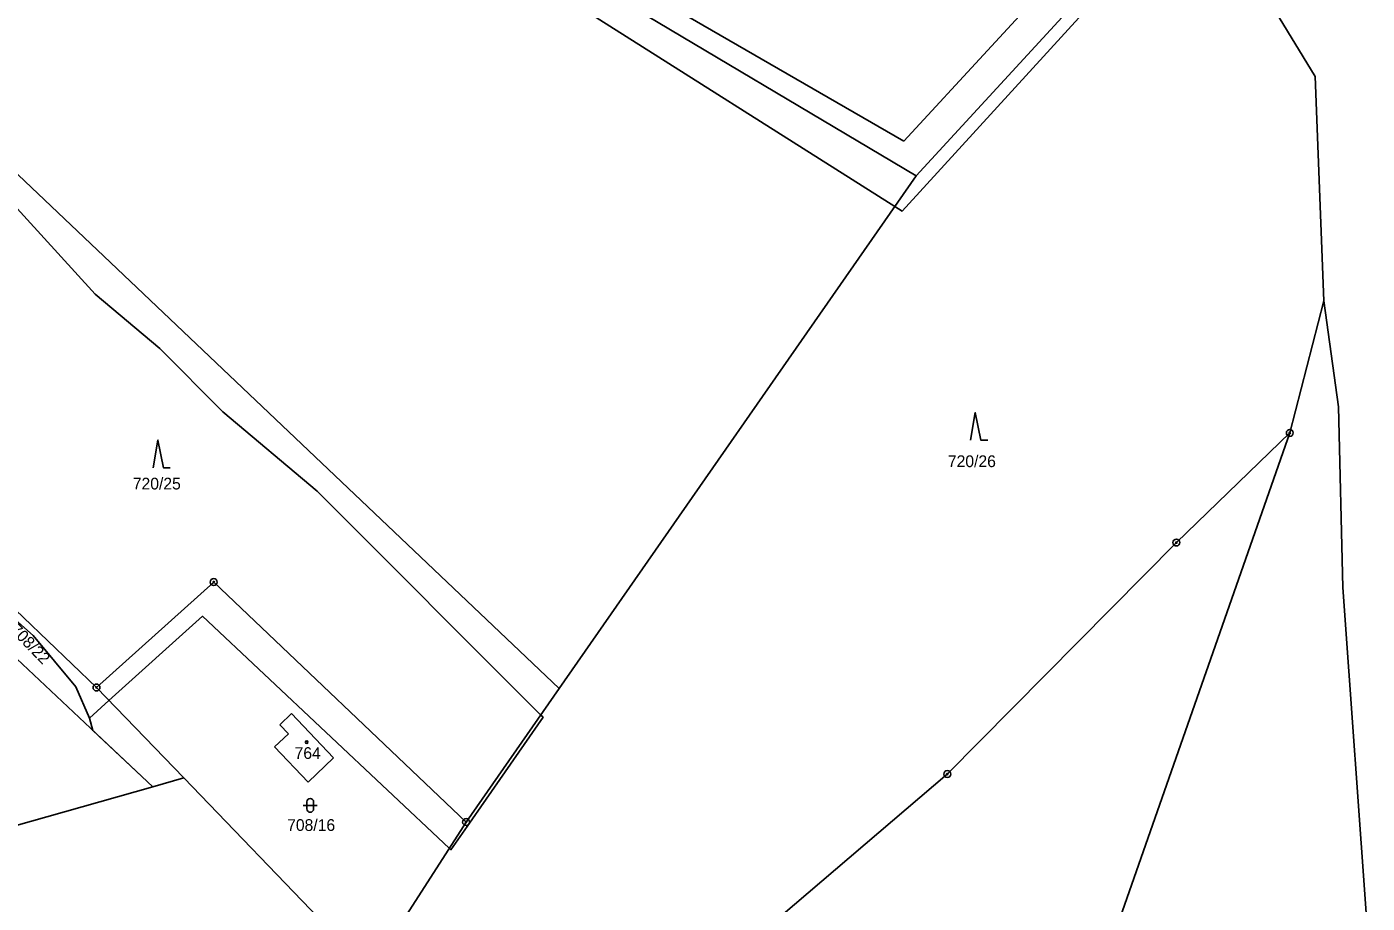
# Model space of a CAD drawing. Extents: x -439246 to -433691, y -1130252 to -1121148.
# Drawn here: x -436950.7 to -436756.5, y -1125413.5 to -1125286.5 of the extents above; entities that cross this region are included whole.
import ezdxf

# ---------------------------------------------------------------- set-up
doc = ezdxf.new("R2010")
doc.units = 0
for name, color, linetype in [('Vrstva 1', 7, 'Continuous'), ('Vrstva 18', 7, 'Continuous'), ('Vrstva 19', 7, 'Continuous'), ('Vrstva 24', 7, 'Continuous'), ('Vrstva 25', 7, 'Continuous'), ('Vrstva 3', 7, 'Continuous'), ('Vrstva 37', 7, 'Continuous'), ('Vrstva 52', 7, 'Continuous'), ('Vrstva 6', 7, 'Continuous')]:
    doc.layers.add(name, color=color, linetype=linetype)

msp = doc.modelspace()

# ---------------------------------------------------------------- linework, layer by layer
at = {"layer": 'Vrstva 1'}
for points in [[(-436781.78, -1125264.53), (-436821.83, -1125308.09)], [(-436823.6, -1125303.08), (-436799.35, -1125276.76)], [(-436865.87, -1125278.66), (-436823.6, -1125303.08)], [(-436821.83, -1125308.09), (-436867.66, -1125280.81)], [(-436767.68, -1125345.36), (-436804.38, -1125450.21)], [(-436784.11, -1125361.24), (-436767.68, -1125345.36)], [(-436940.57, -1125382.24), (-436965.32, -1125358.57)], [(-436817.3, -1125394.78), (-436784.11, -1125361.24)], [(-436969.39, -1125361.84), (-436932.42, -1125396.62)], [(-436940.57, -1125382.24), (-436923.58, -1125366.97)], [(-436923.58, -1125366.97), (-436887.02, -1125401.73)], [(-436940.57, -1125382.24), (-436927.94, -1125395.35)], [(-436914.02, -1125387.64), (-436912.32, -1125386.02)], [(-436912.32, -1125386.02), (-436906.21, -1125392.42)], [(-436912.77, -1125388.95), (-436914.02, -1125387.64)], [(-436914.76, -1125390.85), (-436912.77, -1125388.95)], [(-436909.9, -1125395.94), (-436914.76, -1125390.85)], [(-436906.21, -1125392.42), (-436909.9, -1125395.94)], [(-436932.42, -1125396.62), (-436927.94, -1125395.35)], [(-436927.94, -1125395.35), (-436907.12, -1125416.96)], [(-436843.38, -1125417.06), (-436817.3, -1125394.78)], [(-436965.4, -1125405.95), (-436932.42, -1125396.62)], [(-436887.02, -1125401.73), (-436896.49, -1125416.46)]]:
    msp.add_lwpolyline(points, dxfattribs=at)
at = {"layer": 'Vrstva 24'}
for centre, radius in [((-436767.68, -1125345.36), 0.5), ((-436767.68, -1125345.36), 0.1), ((-436784.11, -1125361.24), 0.5), ((-436784.11, -1125361.24), 0.1), ((-436923.58, -1125366.97), 0.5), ((-436923.58, -1125366.97), 0.1), ((-436940.57, -1125382.24), 0.5), ((-436940.57, -1125382.24), 0.1), ((-436817.3, -1125394.78), 0.5), ((-436817.3, -1125394.78), 0.1), ((-436887.02, -1125401.73), 0.5), ((-436887.02, -1125401.73), 0.1)]:
    msp.add_circle(centre, radius, dxfattribs=at)
at = {"layer": 'Vrstva 25'}
for p, q in [((-436910.61, -1125399.32), (-436908.61, -1125399.32)), ((-436910.11, -1125399.82), (-436910.11, -1125398.82)), ((-436909.11, -1125398.82), (-436909.11, -1125399.82))]:
    msp.add_line(p, q, dxfattribs=at)
for points in [[(-436813.95, -1125346.4), (-436813.25, -1125342.4), (-436812.45, -1125346.4), (-436811.45, -1125346.4)], [(-436932.38, -1125350.4), (-436931.68, -1125346.4), (-436930.88, -1125350.4), (-436929.88, -1125350.4)]]:
    msp.add_lwpolyline(points, dxfattribs=at)
msp.add_circle((-436910.12, -1125390.16), 0.175, dxfattribs=at)
for centre, start, end in [((-436909.61, -1125398.82), 0, 180), ((-436909.61, -1125399.82), 180, 0)]:
    msp.add_arc(centre, 0.5, start, end, dxfattribs=at)
at = {"layer": 'Vrstva 3'}
for points in [[(-436914.02, -1125387.64), (-436912.32, -1125386.02)], [(-436912.32, -1125386.02), (-436906.21, -1125392.42)], [(-436912.77, -1125388.95), (-436914.02, -1125387.64)], [(-436914.76, -1125390.85), (-436912.77, -1125388.95)], [(-436909.9, -1125395.94), (-436914.76, -1125390.85)], [(-436906.21, -1125392.42), (-436909.9, -1125395.94)]]:
    msp.add_lwpolyline(points, dxfattribs=at)
at = {"layer": 'Vrstva 37'}
msp.add_circle((-436910.12, -1125390.16), 0.175, dxfattribs=at)
at = {"layer": 'Vrstva 52'}
for points in [[(-436929.36, -1125067.31), (-436978.27, -1125119.7), (-436987.08, -1125129.4), (-436988.71, -1125131.2), (-436989.7, -1125132.29), (-436962.51, -1125163.15), (-436950.79, -1125175.51), (-436939.29, -1125190.85), (-436925.66, -1125210.87), (-436900.96, -1125243.69), (-436872.4, -1125282.45), (-436824.93, -1125312.54), (-436823.86, -1125313.22), (-436786.98, -1125272.86), (-436784.61, -1125270.27), (-436785.85, -1125268.96), (-436781.78, -1125264.53), (-436786.67, -1125260.51), (-436826.47, -1125220.17)], [(-436941.6, -1125386.68), (-436938.76, -1125384.12), (-436925.23, -1125371.92), (-436889.47, -1125405.54), (-436889.23, -1125405.76), (-436886.89, -1125402.38), (-436875.88, -1125386.55), (-436876.22, -1125386.21), (-436908.61, -1125353.81), (-436922.25, -1125342.31), (-436931.41, -1125333.15), (-436940.78, -1125325.27), (-436953.56, -1125311.21), (-436967.84, -1125299.07), (-436968.26, -1125298.64), (-437001.71, -1125264.77)], [(-436941.6, -1125386.68), (-436943.55, -1125382.15), (-436949.73, -1125374.69), (-436962.3, -1125363.61), (-436966.96, -1125358.75), (-436972.31, -1125353.17), (-436979.55, -1125346.78), (-436981.09, -1125345.01), (-436982.23, -1125343.69), (-436983.6, -1125342.1), (-436989.78, -1125336.56), (-436992.43, -1125333.3), (-436994.46, -1125330.81), (-436995.43, -1125330.02), (-437006.44, -1125321.05), (-437011.14, -1125317.27), (-437023.26, -1125307.53), (-437027.05, -1125304.64), (-437043.7, -1125291.91), (-437058.77, -1125280.4)], [(-436907.12, -1125416.96), (-436927.94, -1125395.35), (-436932.42, -1125396.62), (-436941.08, -1125388.47), (-436941.6, -1125386.68)]]:
    msp.add_lwpolyline(points, dxfattribs=at)
at = {"layer": 'Vrstva 6'}
for points in [[(-436781.78, -1125264.53), (-436763.99, -1125293.74)], [(-436965.34, -1125295.27), (-436873.55, -1125382.37)], [(-436763.99, -1125293.74), (-436762.75, -1125326.2)], [(-436821.83, -1125308.09), (-436873.55, -1125382.37)], [(-436762.75, -1125326.2), (-436767.68, -1125345.36)], [(-436762.75, -1125326.2), (-436760.64, -1125341.58)], [(-436760.64, -1125341.58), (-436760.02, -1125367.77)], [(-436760.02, -1125367.77), (-436756.47, -1125416.91)], [(-436873.55, -1125382.37), (-436887.02, -1125401.73)]]:
    msp.add_lwpolyline(points, dxfattribs=at)

# ---------------------------------------------------------------- texts
at = {"layer": 'Vrstva 18'}
for s, p in [('720/26', (-436817.22, -1125350.31)), ('720/25', (-436935.31, -1125353.55)), ('708/16', (-436912.95, -1125403.02))]:
    msp.add_text(s, height=1.7, dxfattribs=at).set_placement(p)
msp.add_text('708/22', height=1.7, rotation=313.9695, dxfattribs=at).set_placement((-436953.18, -1125374))
at = {"layer": 'Vrstva 19'}
msp.add_text('764', height=1.7, dxfattribs=at).set_placement((-436911.87, -1125392.59))

doc.saveas('drawing.dxf')
